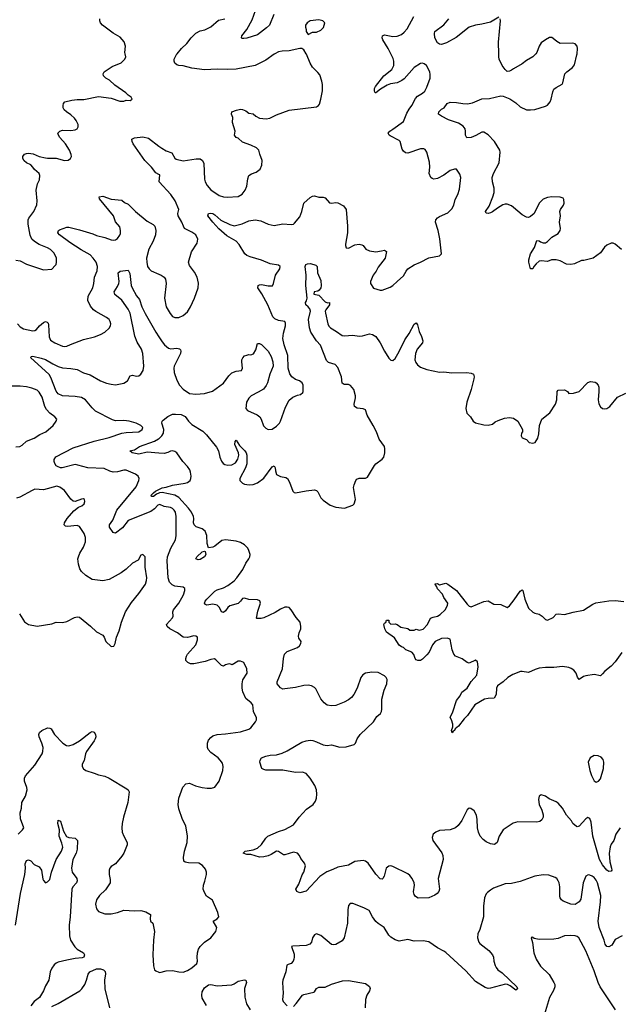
# Model space of a CAD drawing. Header units: inches. Extents: x 2134017 to 2292458, y 756222 to 916513.
# Tile 348 of 387: x 2238686 to 2244348, y 891023 to 900321. Entities that reach past the tile are written whole.
import ezdxf

# ---------------------------------------------------------------- set-up
doc = ezdxf.new("R2010")
doc.units = ezdxf.units.IN
doc.header["$MEASUREMENT"] = 0
for name, color, linetype in [('C2839', 7, 'Continuous'), ('C2849', 7, 'Continuous'), ('C2930', 7, 'Continuous'), ('C2940', 7, 'Continuous')]:
    doc.layers.add(name, color=color, linetype=linetype)

msp = doc.modelspace()

# ---------------------------------------------------------------- linework, layer by layer
at = {"layer": 'C2839', "color": 5}
for points, elevation in [([(2238650, 898051.8), (2238690, 898044.9), (2238750, 898012.7), (2238910, 897958.8), (2238990, 897966.8), (2239021.5, 897998.5), (2239029.2, 898010), (2239033.2, 898030), (2239032.7, 898070), (2239010, 898116), (2238977, 898150), (2238950, 898167.3), (2238870, 898196.9), (2238825.2, 898225.2), (2238801.5, 898250), (2238786.3, 898286.3), (2238764.6, 898390), (2238766.3, 898430), (2238773.2, 898446.8), (2238818.4, 898510), (2238847.7, 898572.3), (2238851.8, 898610), (2238840.9, 898710), (2238853.2, 898770), (2238873.2, 898810), (2238876, 898850), (2238869.2, 898870), (2238825.4, 898905.4), (2238809.7, 898930), (2238790, 898949.7), (2238750, 898970.7), (2238728.2, 898988.2), (2238715, 899010), (2238715.8, 899030), (2238731.6, 899050), (2238750, 899058.4), (2238770, 899060.7), (2238814.4, 899054.4), (2238870, 899030.3), (2238930, 899015.8), (2238950, 899012.4), (2239030, 899014.4), (2239110, 898990.4), (2239145.1, 898994.9), (2239165.2, 899010), (2239174, 899030), (2239173.2, 899046.8), (2239157, 899090), (2239118.4, 899150), (2239065.1, 899210), (2239052, 899230), (2239046.6, 899250), (2239064, 899270), (2239090, 899279.3), (2239170, 899275.3), (2239210, 899280.5), (2239230, 899291.3), (2239238, 899310), (2239237, 899330), (2239218.7, 899370), (2239202.4, 899390), (2239170, 899422.4), (2239127, 899450), (2239105.6, 899470), (2239097.6, 899490), (2239096.2, 899510), (2239099.5, 899530), (2239113.8, 899546.2), (2239177.8, 899562.2), (2239230, 899569), (2239291.1, 899568.9), (2239430, 899595.8), (2239550, 899581.6), (2239630, 899550.8), (2239670, 899551.3), (2239690, 899562), (2239730, 899558), (2239748, 899570), (2239738, 899590), (2239710, 899608), (2239689, 899630), (2239583.2, 899703.2), (2239534, 899750), (2239499, 899770), (2239477.2, 899790), (2239472.7, 899810), (2239485.2, 899830), (2239559.3, 899880.7), (2239645.6, 899914.4), (2239679, 899950), (2239689, 899970), (2239681.8, 900000)], 380), ([(2240000, 898860.7), (2239970, 898874), (2239929.8, 898930), (2239867.2, 898990), (2239758.3, 899150), (2239748.3, 899170), (2239746.3, 899193.7), (2239770, 899206.4), (2239850, 899214), (2239902, 899202), (2240000, 899127.4)], 360), ([(2238664.7, 897450), (2238690, 897421.2), (2238722.4, 897402.4), (2238810, 897382.8), (2238830, 897384.7), (2238845, 897395), (2238871.5, 897430), (2238910, 897461.6), (2238930, 897470.6), (2238944.9, 897464.9), (2238954, 897454), (2238958.3, 897438.3), (2238965.3, 897325.3), (2238976.1, 897296.1), (2239018.8, 897270), (2239090, 897238), (2239110, 897233.7), (2239130, 897237.1), (2239165.2, 897254.8), (2239290, 897300.3), (2239393.9, 897326.1), (2239450, 897348.4), (2239489.7, 897370.3), (2239530, 897407.3), (2239543.7, 897430), (2239546.6, 897450), (2239540.9, 897470), (2239529.3, 897490), (2239506.6, 897510), (2239405.2, 897565.2), (2239382.3, 897582.3), (2239355.9, 897615.9), (2239329.8, 897670), (2239331.8, 897710), (2239376.4, 897790), (2239386.4, 897830), (2239391.7, 897888.3), (2239418.8, 897950), (2239419.3, 897990), (2239407.9, 898030), (2239380.3, 898070), (2239350, 898100.2), (2239266.8, 898146.8), (2239158.6, 898218.6), (2239062.7, 898290), (2239044.7, 898310), (2239051.3, 898330), (2239063.3, 898336.7), (2239130, 898361.8), (2239150, 898362.2), (2239250, 898337.8), (2239378.2, 898298.2), (2239410, 898283.7), (2239490, 898264.9), (2239550, 898242), (2239570, 898238.4), (2239590, 898243.8), (2239610, 898256.3), (2239632.8, 898287.2), (2239636.6, 898303.4), (2239638, 898330), (2239630, 898364), (2239591, 898411), (2239571.3, 898470), (2239438.7, 898630), (2239437.2, 898650), (2239470, 898654), (2239550, 898626.3), (2239650, 898615.5), (2239675.6, 898595.6), (2239710, 898579.3), (2239780.3, 898510), (2239890, 898419.5), (2239946.9, 898386.9), (2239960.5, 898370), (2239971.8, 898331.8), (2239967.6, 898290), (2239946, 898230), (2239906.6, 898153.4), (2239884.4, 898070), (2239885.7, 898030), (2239894, 897990), (2239907.9, 897967.9), (2239927.7, 897950), (2240000, 897919.6)], 360), ([(2240000, 895738.8), (2239990, 895736), (2239959, 895701), (2239923.6, 895676.4), (2239710, 895591), (2239655.8, 895524.2), (2239590, 895473), (2239576.9, 895476.9), (2239570, 895479.6), (2239533.5, 895530), (2239534.5, 895550), (2239565, 895595), (2239603.2, 895690), (2239785.4, 895910), (2239812, 895970), (2239815.1, 895990), (2239805.2, 896010), (2239779, 896030), (2239690, 896068.6), (2239668.5, 896068.5), (2239610, 896052.9), (2239569.1, 896049.1), (2239537.1, 896057.1), (2239483.6, 896083.6), (2239330, 896088.9), (2239236, 896116), (2239210, 896119.3), (2239088.5, 896088.5), (2239070, 896090.5), (2239041.7, 896101.7), (2239029.5, 896109.5), (2239017.4, 896130), (2239011.9, 896150), (2239012.8, 896167.2), (2239027.9, 896192.1), (2239190, 896277.8), (2239390, 896341.6), (2239530, 896374.4), (2239650, 896416.5), (2239690, 896422.4), (2239810, 896427.9), (2239843.6, 896450), (2239849.6, 896470), (2239830, 896490.7), (2239787, 896510), (2239718.4, 896530), (2239670, 896536.8), (2239592.1, 896532.1), (2239561.7, 896541.6), (2239403.3, 896623.3), (2239370, 896655), (2239306.2, 896730), (2239270, 896753.2), (2239210, 896763.2), (2239090, 896768.2), (2239050, 896787.1), (2239030, 896814), (2238981.3, 896941.3), (2238963.2, 896970), (2238789.4, 897130.6), (2238798, 897142), (2238810, 897144.9), (2238890, 897125.2), (2238930, 897111), (2238998, 897070), (2239050, 897046.1), (2239090, 897034.8), (2239168.2, 897028.2), (2239230, 897016.9), (2239290, 896985.5), (2239350, 896966.5), (2239450, 896910.4), (2239504.7, 896890), (2239550, 896878.9), (2239590, 896874.6), (2239670, 896890.4), (2239703.7, 896910), (2239730, 896957.3), (2239750, 896963.8), (2239790, 896953.7), (2239810, 896957), (2239830, 896973.4), (2239851.9, 897010), (2239859.2, 897050), (2239847.9, 897170), (2239835, 897210), (2239794.9, 897274.9), (2239771.9, 897331.9), (2239729, 897550), (2239710, 897589), (2239650, 897673.5), (2239585.2, 897725.2), (2239577.6, 897750), (2239610, 897800.5), (2239622.2, 897830), (2239624.2, 897850), (2239615.1, 897930), (2239634.6, 897945.4), (2239710, 897955.3), (2239724.6, 897924.6), (2239739.1, 897810), (2239746.7, 897790), (2239790, 897714.4), (2239817.8, 897677.8), (2239840.6, 897610), (2239870, 897547.4), (2239972, 897370), (2240000, 897326.3)], 340), ([(2238650, 896286.9), (2238688.8, 896291.2), (2238710, 896304.6), (2238750, 896341.5), (2238822, 896370), (2238876, 896404), (2238931.3, 896430), (2239000.7, 896490), (2239029.2, 896530), (2239035.3, 896550), (2239019, 896570), (2238970, 896606), (2238940.4, 896640.4), (2238924.8, 896670), (2238898.2, 896758.2), (2238870, 896805.1), (2238850, 896822), (2238801.4, 896841.4), (2238750, 896853.3), (2238690, 896860.3), (2238610, 896859.7)], 360), ([(2240000, 896228.9), (2239890, 896236.3), (2239810, 896217), (2239749.3, 896230), (2239726, 896250), (2239770, 896258.9), (2239816.4, 896290), (2239959.3, 896340.7), (2239997.7, 896362.3), (2240000, 896364.3)], 320), ([(2238682.8, 894710), (2238730, 894636), (2238770, 894610.8), (2238850, 894594.8), (2238990, 894617.3), (2239030, 894633.4), (2239090, 894627.7), (2239130, 894638.8), (2239203.1, 894676.9), (2239230, 894682), (2239250, 894678), (2239354.4, 894594.4), (2239410, 894542), (2239470.7, 894510.7), (2239484.7, 894490), (2239498, 894450), (2239550, 894402), (2239574.6, 894405.4), (2239588, 894430), (2239599, 894490), (2239625.2, 894550), (2239646.8, 894633.2), (2239685.2, 894730), (2239741, 894819), (2239810, 894902), (2239874.7, 894990), (2239884.1, 895024.1), (2239885.1, 895050), (2239872, 895150), (2239869.4, 895250), (2239850, 895271.3), (2239830, 895266), (2239803.5, 895216.5), (2239750, 895189), (2239690, 895133.2), (2239642.8, 895097.2), (2239530, 895034.5), (2239470, 895022), (2239370, 895036), (2239311.5, 895071.5), (2239269.2, 895110), (2239254.2, 895134.2), (2239240.7, 895180.7), (2239236.2, 895230), (2239240.7, 895250), (2239255.2, 895284.8), (2239290, 895338.8), (2239307.6, 895390), (2239307.6, 895430), (2239296.2, 895470), (2239250, 895536.2), (2239230, 895543.6), (2239136.9, 895536.9), (2239120.1, 895540.1), (2239107, 895550), (2239109.6, 895570), (2239133, 895610), (2239197, 895683), (2239242.4, 895717.6), (2239274, 895730), (2239295.3, 895750), (2239302, 895770), (2239298, 895790), (2239290, 895795.3), (2239270, 895794), (2239210, 895772.3), (2239190, 895775.1), (2239170, 895792.7), (2239110, 895874.5), (2239065.6, 895905.6), (2239035.4, 895915.4), (2238910, 895881), (2238830, 895887.1), (2238803.1, 895876.9), (2238686.6, 895813.4), (2238657.3, 895802.7)], 360), ([(2240000, 895850.5), (2239977.8, 895842.2), (2239950, 895819.2), (2239930, 895818), (2239928.9, 895830), (2239950, 895854.2), (2239969.7, 895870), (2240000, 895885.1)], 320), ([(2238672.7, 892630), (2238713.2, 892670), (2238724, 892690), (2238694.8, 892774.8), (2238689.5, 892830), (2238703.7, 892876.3), (2238706, 892930), (2238739.5, 892990), (2238755.1, 893050), (2238754, 893070), (2238732.4, 893130), (2238730, 893158), (2238740.5, 893179.5), (2238830, 893283), (2238898.4, 893390), (2238906, 893410), (2238907, 893450), (2238896.2, 893490), (2238869.2, 893549.3), (2238866.9, 893570), (2238874.5, 893590), (2238895.8, 893610), (2238950, 893634.5), (2238971.9, 893631.9), (2238984.3, 893624.3), (2239013.4, 893570), (2239094.3, 893490), (2239128.8, 893468.8), (2239150, 893465.6), (2239190, 893475.8), (2239249.8, 893510.2), (2239350, 893590.4), (2239370, 893600.7), (2239390, 893594.8), (2239402, 893570), (2239404.9, 893550), (2239399.1, 893530), (2239390.6, 893510), (2239317.1, 893410), (2239308.4, 893390), (2239294.2, 893325.8), (2239277.3, 893290), (2239274.8, 893270), (2239288.3, 893248.3), (2239310.5, 893230.5), (2239390, 893207.3), (2239430.4, 893190.4), (2239490, 893177), (2239530, 893158.3), (2239698.8, 893058.8), (2239711.3, 893050), (2239721, 893030), (2239708.2, 892930), (2239665.7, 892790), (2239652.4, 892730), (2239650.5, 892690), (2239653.4, 892650), (2239668.2, 892610), (2239699.3, 892550), (2239700.5, 892530), (2239668.5, 892450), (2239650, 892420.9), (2239590, 892349.2), (2239550, 892324), (2239536, 892310), (2239530.8, 892290), (2239530.8, 892250), (2239541.6, 892201.6), (2239539.5, 892170), (2239494.9, 892105.1), (2239439.1, 892050), (2239410.6, 892010), (2239402, 891970), (2239410, 891926), (2239430, 891900.7), (2239490, 891879.1), (2239550, 891877.3), (2239610, 891890.7), (2239670, 891913), (2239770, 891907.3), (2239830, 891910.8), (2239878, 891898), (2239915.3, 891875.3), (2239922, 891870), (2239918, 891830), (2239922, 891810), (2239942, 891790), (2239958.8, 891710), (2239948, 891630), (2239942.8, 891490), (2239947.9, 891387.9), (2239958.8, 891350), (2239970, 891338.8), (2240000, 891326.8)], 340), ([(2238647.3, 891770), (2238692.1, 892070), (2238735.1, 892250), (2238740.5, 892310), (2238738, 892350), (2238750, 892381), (2238770, 892386.8), (2238790, 892378.8), (2238823.8, 892343.8), (2238870, 892321), (2238890.5, 892290), (2238904.1, 892204.1), (2238910, 892191.3), (2238930, 892171.3), (2238950, 892181), (2238970, 892201), (2238986.9, 892270), (2239029.2, 892390), (2239080.7, 892470), (2239092.7, 892507.3), (2239084.4, 892544.4), (2239058.7, 892610), (2239060.7, 892670), (2239045.6, 892730), (2239050, 892762), (2239070, 892751.3), (2239098.3, 892658.3), (2239127.7, 892607.7), (2239150, 892598), (2239211.1, 892591.1), (2239231.7, 892571.7), (2239230.2, 892490), (2239217.8, 892450), (2239189.2, 892390), (2239174.9, 892310), (2239180.8, 892270), (2239224.9, 892210), (2239229.1, 892190), (2239222, 892170), (2239186.5, 892133.5), (2239179.1, 892110), (2239163.6, 891850), (2239152, 891770), (2239155.6, 891670), (2239166.3, 891630), (2239205.3, 891565.3), (2239230, 891543.8), (2239290, 891510.7), (2239298.8, 891490), (2239290.8, 891470), (2239277.1, 891462.9), (2239210, 891457.4), (2239130, 891441.4), (2239050, 891420.3), (2239030, 891411.7), (2239010, 891394.8), (2238990, 891366), (2238974, 891330), (2238960.2, 891250), (2238930, 891198.4), (2238909.4, 891150.6), (2238872.1, 891087.9), (2238821.6, 891050), (2238790.4, 891010)], 320), ([(2238990, 891002), (2239050, 891030.2), (2239252.8, 891150), (2239273.7, 891170), (2239300.4, 891210), (2239317.2, 891250), (2239331, 891309), (2239349.7, 891330.3), (2239410, 891357), (2239450, 891358.7), (2239477.3, 891350), (2239491.8, 891331.8), (2239495.3, 891310), (2239487.5, 891250), (2239490.2, 891170.2), (2239534.9, 890990)], 320)]:
    msp.add_lwpolyline(points, dxfattribs=dict(at, elevation=elevation))
at = {"layer": 'C2849', "color": 5}
for points, elevation in [([(2240000, 899127.4), (2240026.9, 899106.9), (2240070, 899082.3), (2240122.6, 899062.6), (2240150, 899012.7), (2240164.1, 899004.1), (2240231, 898989), (2240353.1, 899006.9), (2240390, 899006.7), (2240411.8, 898991.8), (2240424.5, 898964.5), (2240430, 898814), (2240437, 898790), (2240455.4, 898755.4), (2240490, 898715.5), (2240570, 898661.3), (2240610, 898647), (2240643.9, 898643.9), (2240750, 898652.2), (2240787.2, 898672.8), (2240815.8, 898710), (2240831.2, 898750), (2240840.1, 898819.9), (2240849.5, 898850), (2240874.7, 898865.3), (2240918.6, 898881.4), (2240955.1, 898910), (2240972.9, 898947.1), (2240975.8, 898990), (2240954, 899050), (2240945.2, 899090), (2240921.2, 899110), (2240870, 899136), (2240790, 899166), (2240750, 899201.2), (2240729, 899210), (2240715.3, 899230), (2240719.3, 899270), (2240696.9, 899350), (2240697.5, 899397.5), (2240686.6, 899430), (2240689.3, 899450), (2240731.8, 899468.2), (2240770, 899474.9), (2240790, 899473.4), (2240819.9, 899459.9), (2240850, 899438.8), (2240890, 899430.7), (2240914.8, 899410), (2240950, 899392.7), (2241014.5, 899385.5), (2241047.9, 899392.1), (2241110, 899423.8), (2241230, 899466), (2241490, 899498), (2241508, 899510), (2241516.5, 899523.5), (2241530, 899572), (2241544.2, 899650), (2241544.2, 899710), (2241539.3, 899739.3), (2241519.1, 899799.1), (2241502.5, 899822.5), (2241451.9, 899871.9), (2241429.3, 899910), (2241394.2, 899994.2), (2241391, 900000)], 360), ([(2240000, 897326.3), (2240030, 897279.5), (2240052.4, 897252.4), (2240090, 897218.9), (2240112.8, 897212.8), (2240170, 897220.3), (2240194, 897214), (2240203.7, 897203.7), (2240207.2, 897190), (2240204.7, 897170), (2240144.3, 897050), (2240141.5, 897030), (2240145, 896990), (2240170, 896918), (2240194.6, 896870), (2240230, 896832.2), (2240290, 896792.7), (2240350, 896784.4), (2240429.6, 896790.4), (2240505.3, 896814.7), (2240610, 896890.4), (2240661.4, 896958.6), (2240690, 896986), (2240730, 897001.6), (2240779, 897010), (2240789.3, 897030), (2240782.9, 897090), (2240784.5, 897110), (2240791.9, 897128.1), (2240810, 897146.8), (2240830, 897154.8), (2240850, 897158.8), (2240870, 897156), (2240895.1, 897164.9), (2240914.8, 897205.2), (2240930, 897262), (2240950, 897264.7), (2240970, 897254.8), (2241032.3, 897192.3), (2241062, 897142), (2241076.3, 897090), (2241079.1, 897050), (2241046.4, 896973.6), (2241027.2, 896892.8), (2241013.3, 896866.7), (2240986.5, 896833.5), (2240937.6, 896802.4), (2240873, 896770), (2240850, 896747.8), (2240829.1, 896710), (2240822, 896650), (2240837.3, 896630), (2240929.2, 896589.2), (2240952.3, 896572.3), (2240967.2, 896550), (2240987, 896487), (2241010, 896462.8), (2241030.6, 896450.6), (2241070, 896454.9), (2241110, 896481.6), (2241137.6, 896510), (2241149.6, 896530), (2241196.6, 896663.4), (2241230, 896726.8), (2241264.1, 896755.9), (2241310, 896776), (2241337.2, 896782.8), (2241359, 896801), (2241362, 896810), (2241362, 896870), (2241352.5, 896892.5), (2241328, 896910), (2241290, 896923.7), (2241255.1, 896950), (2241237.1, 896977.1), (2241219.6, 897030), (2241216.8, 897150), (2241183.5, 897250), (2241171.3, 897310), (2241177.4, 897362.6), (2241197.2, 897430), (2241196, 897456), (2241188, 897470), (2241130, 897479.5), (2241095.4, 897495.4), (2241075.1, 897515.1), (2241028, 897630), (2240973.2, 897733.2), (2240935.1, 897790), (2240938, 897810), (2240950, 897817.6), (2240970, 897819.5), (2241031.5, 897808.5), (2241072, 897808), (2241083.7, 897830), (2241101.6, 897910), (2241140.9, 897970), (2241145.2, 897990), (2241130, 898002.7), (2241050, 898016.9), (2240970, 898051.1), (2240861.4, 898081.4), (2240830, 898095.8), (2240813.3, 898110), (2240758.3, 898198.3), (2240731.1, 898230), (2240641.4, 898281.4), (2240567.7, 898347.7), (2240510, 898408.3), (2240461.7, 898470), (2240467.3, 898490), (2240490, 898493.7), (2240510, 898490.2), (2240530, 898477.8), (2240586.6, 898426.6), (2240670, 898386.9), (2240710, 898375.8), (2240785.3, 898394.7), (2240850, 898423.1), (2240910.3, 898430.3), (2240963.1, 898423.1), (2241031.3, 898390), (2241090, 898378.4), (2241170, 898392.4), (2241250, 898386), (2241270, 898390.6), (2241280.1, 898399.9), (2241330, 898460.7), (2241349.6, 898510), (2241369.6, 898590), (2241430, 898643.1), (2241450, 898654.9), (2241470, 898656.5), (2241510, 898643.9), (2241550, 898644.9), (2241570, 898640.5), (2241610, 898593), (2241630, 898588.2), (2241670, 898593.4), (2241690.5, 898590.5), (2241743.5, 898563.5), (2241767.3, 898530), (2241782.4, 898370), (2241781.3, 898310), (2241762.5, 898202.5), (2241762, 898190), (2241770, 898166.8), (2241790, 898164.9), (2241850, 898196.3), (2241890, 898202), (2241916.3, 898196.3), (2241927.7, 898187.7), (2241953.2, 898153.2), (2241990, 898138), (2242050, 898130.4), (2242102.9, 898137.1), (2242130, 898146), (2242150, 898132), (2242136.4, 898070), (2242070, 897984), (2242052.7, 897947.3), (2242024.7, 897910), (2241998, 897850), (2241998, 897830), (2242027.3, 897787.3), (2242090, 897766.8), (2242110, 897767.3), (2242184.1, 897795.9), (2242209.5, 897810.5), (2242248.7, 897850), (2242310, 897901), (2242334.2, 897945.8), (2242351.9, 897968.1), (2242410, 898007.3), (2242470, 898030.7), (2242550, 898073), (2242649.2, 898090.8), (2242668.7, 898110), (2242652.7, 898252.7), (2242638.4, 898330), (2242611.5, 898410), (2242614, 898430), (2242631, 898449), (2242650, 898461.3), (2242730, 898496.4), (2242766.1, 898533.9), (2242784.7, 898570), (2242798.2, 898621.8), (2242821.6, 898670), (2242837.7, 898722.3), (2242851.5, 898830), (2242841.2, 898861.2), (2242810, 898908.7), (2242790, 898909.3), (2242750, 898895.6), (2242690, 898853), (2242630, 898822), (2242595.3, 898815.3), (2242580.7, 898820.7), (2242569.6, 898830), (2242553, 898870), (2242558.3, 898930), (2242555.2, 898975.2), (2242529.6, 899069.6), (2242514.8, 899094.8), (2242501.2, 899101.2), (2242470, 899102.7), (2242350, 899059.3), (2242330, 899065.2), (2242310, 899079), (2242298.7, 899098.7), (2242277.6, 899170), (2242270, 899180.9), (2242183.8, 899223.8), (2242173.2, 899230), (2242170, 899238), (2242166, 899250), (2242181.2, 899270), (2242210, 899286), (2242310, 899360.5), (2242342.4, 899437.6), (2242363.6, 899476.4), (2242389.5, 899510), (2242422.2, 899577.8), (2242442.2, 899597.8), (2242490, 899626), (2242510, 899644.9), (2242530, 899682.8), (2242560.7, 899770), (2242563.2, 899803.2), (2242557.2, 899830), (2242526, 899890), (2242505.8, 899905.8), (2242490, 899909.6), (2242470, 899906.3), (2242410, 899869.7), (2242316.8, 899763.2), (2242293.9, 899746.1), (2242250, 899724.6), (2242186, 899714), (2242156.4, 899703.6), (2242094, 899666), (2242049.4, 899629.4), (2242046, 899630), (2242038, 899638), (2242035.3, 899650), (2242035.3, 899670), (2242045.2, 899690), (2242124.7, 899790), (2242201, 899850), (2242218.2, 899890), (2242219.2, 899930), (2242213.5, 899953.5), (2242190.7, 900000)], 340), ([(2241096.5, 900000), (2241090, 899996.3), (2241010, 899938.9), (2240910.2, 899889.8), (2240730, 899855.1), (2240650, 899849.7), (2240550, 899854.2), (2240430, 899847.2), (2240310, 899862.6), (2240230, 899885.6), (2240188, 899888), (2240170, 899894.5), (2240149.6, 899909.6), (2240143.7, 899930), (2240145.1, 899950), (2240170, 899997.6), (2240171.9, 900000)], 360), ([(2244369.4, 898150), (2244310, 898200.9), (2244290, 898209.4), (2244270, 898209.4), (2244228.8, 898191.2), (2244207.5, 898172.5), (2244170, 898119.3), (2244102, 898070), (2244013, 898047), (2243990, 898046), (2243923.9, 898016.1), (2243890, 898009.7), (2243850, 898013.3), (2243790, 898043), (2243750, 898054), (2243708, 898052), (2243670, 898038), (2243610, 898045.1), (2243590, 898039.7), (2243563, 898017), (2243540.7, 897990), (2243530, 897969), (2243510, 897968.7), (2243494.5, 898030), (2243494.5, 898054.5), (2243509.7, 898110), (2243546.2, 898170), (2243570, 898236.3), (2243590, 898234), (2243602.9, 898222.9), (2243630, 898212.9), (2243650, 898215.6), (2243670, 898226), (2243710, 898267.2), (2243770, 898301.6), (2243789.4, 898330), (2243792, 898350), (2243782.4, 898410), (2243791.2, 898470), (2243785.6, 898510), (2243791.8, 898530), (2243819.5, 898570), (2243826.6, 898590), (2243823.2, 898623.2), (2243816.6, 898636.6), (2243790, 898646.6), (2243710, 898647.3), (2243670, 898643.6), (2243630, 898626.6), (2243590, 898589.6), (2243542.8, 898490), (2243510, 898461.3), (2243490, 898453), (2243470, 898457.4), (2243430, 898478.7), (2243350, 898548.7), (2243330, 898562.2), (2243290, 898578.9), (2243270, 898578.9), (2243248.2, 898571.8), (2243197.8, 898542.2), (2243150, 898506.6), (2243130, 898497.6), (2243109.6, 898489.6), (2243090, 898495.3), (2243085.1, 898510), (2243118.4, 898561.6), (2243153.1, 898646.9), (2243165.6, 898690), (2243165.6, 898730), (2243149.8, 898790), (2243146.8, 898830), (2243158.2, 898870), (2243212.1, 898970), (2243224.2, 899070), (2243219.6, 899090), (2243167.8, 899170), (2243110, 899232.8), (2243070, 899258.9), (2243050, 899259.7), (2242993.7, 899226.3), (2242950, 899208.1), (2242906.9, 899206.9), (2242896, 899230), (2242895.8, 899270), (2242890.8, 899290), (2242874.8, 899314.8), (2242830, 899343.1), (2242734.3, 899374.3), (2242667.3, 899410), (2242640.5, 899430), (2242642, 899450), (2242670, 899474.9), (2242695.1, 899490), (2242722, 899530), (2242750, 899541.1), (2242810, 899539.7), (2242870, 899528.7), (2242913.9, 899526.1), (2242962.4, 899537.6), (2243050, 899574.6), (2243123.3, 899576.7), (2243230, 899602), (2243250, 899599.1), (2243314.7, 899574.7), (2243370, 899534.9), (2243410, 899498.4), (2243470, 899470.4), (2243508.6, 899468.6), (2243550, 899473.7), (2243650, 899503.1), (2243670, 899514), (2243693.7, 899546.3), (2243704.4, 899570), (2243719.7, 899640.3), (2243730, 899664), (2243750, 899682), (2243807.6, 899712.4), (2243814.5, 899725.5), (2243834, 899810), (2243851, 899829), (2243904.5, 899870), (2243924, 899896), (2243947.9, 899987.9), (2243948.9, 900000)], 320), ([(2243558.6, 900000), (2243530.3, 899969.7), (2243470, 899937), (2243430, 899903.6), (2243350, 899858.7), (2243330, 899843), (2243310, 899834.7), (2243290, 899833.3), (2243270, 899849.5), (2243240.5, 899890), (2243214.7, 899950), (2243211.3, 899970), (2243210.7, 900000)], 320), ([(2240000, 897919.6), (2240022.8, 897910), (2240050.3, 897890.3), (2240063, 897870), (2240070.4, 897830), (2240052.2, 897690), (2240070.4, 897610), (2240105.4, 897545.4), (2240130, 897519.1), (2240150.4, 897510.4), (2240190, 897510.4), (2240230, 897528.4), (2240270, 897562.4), (2240299.7, 897610), (2240337.4, 897690), (2240369.7, 897790), (2240374.2, 897834.1), (2240363, 897890), (2240337.2, 897937.2), (2240290, 898001.2), (2240281.3, 898030), (2240307.6, 898130), (2240360.9, 898210), (2240367, 898250), (2240349.4, 898290), (2240310, 898316.3), (2240243.7, 898350), (2240231.4, 898371.4), (2240218.4, 898410), (2240183.6, 898470), (2240178.4, 898490), (2240187.3, 898530), (2240152.8, 898610), (2240112, 898670), (2240004, 898790), (2240010, 898856.2), (2240000, 898860.7)], 360), ([(2240000, 896364.3), (2240029.2, 896390.8), (2240043.7, 896416.3), (2240046.5, 896450), (2240027.6, 896510), (2240031.8, 896530), (2240039.8, 896540.2), (2240085.6, 896574.4), (2240130, 896595), (2240157.7, 896597.7), (2240210, 896592.8), (2240250, 896573.8), (2240279.8, 896530), (2240310, 896499.3), (2240415.2, 896435.2), (2240450, 896401.2), (2240545.7, 896285.7), (2240562.5, 896250), (2240575.5, 896190), (2240590, 896151.4), (2240608.8, 896128.8), (2240621.7, 896121.7), (2240650, 896114.8), (2240690, 896118.4), (2240722.6, 896137.4), (2240745, 896170), (2240753.7, 896210), (2240750.6, 896230), (2240718.5, 896310), (2240721.7, 896338.3), (2240730, 896351), (2240761.7, 896301.7), (2240810.9, 896250), (2240823.8, 896230), (2240829.4, 896210), (2240831.8, 896128.2), (2240817.5, 896090), (2240765.4, 895990), (2240765.6, 895970), (2240790, 895943.8), (2240810, 895935.2), (2240852.1, 895927.9), (2240890, 895931.2), (2240930, 895946.7), (2240990, 895991.2), (2241070, 896098.7), (2241090, 896107.7), (2241099.5, 896090), (2241100.5, 896060.5), (2241110, 896025.5), (2241150, 896006.4), (2241198, 895998), (2241214.8, 895990), (2241234.6, 895954.6), (2241264.9, 895870), (2241277.5, 895857.5), (2241290, 895853), (2241390, 895872.3), (2241470, 895880.7), (2241490, 895875.2), (2241501.8, 895861.8), (2241530, 895806.4), (2241550, 895784.9), (2241617.1, 895737.1), (2241670, 895718.7), (2241752.6, 895707.4), (2241830, 895736.4), (2241845.1, 895750), (2241855.3, 895790), (2241837.5, 895902.5), (2241842.7, 895930), (2241859, 895970), (2241870, 895981), (2241890, 895990.7), (2241950, 895990.6), (2241970, 896002.8), (2242036, 896110), (2242050, 896126.8), (2242109.4, 896170.6), (2242124, 896190), (2242134.5, 896230), (2242135.1, 896270), (2242129.4, 896290), (2242080.4, 896360.4), (2242053.7, 896430), (2242023.5, 896490), (2241965.8, 896585.8), (2241950, 896637.6), (2241930, 896646), (2241872.1, 896652.1), (2241847.2, 896670), (2241844.1, 896690), (2241857.8, 896750), (2241858.2, 896770), (2241839.9, 896830), (2241810, 896868.2), (2241790, 896876.3), (2241750, 896876.8), (2241731.3, 896890), (2241725.4, 896950), (2241690, 897036.1), (2241664.2, 897064.2), (2241603.3, 897083.3), (2241581.5, 897101.5), (2241526.8, 897246.8), (2241490, 897287.3), (2241434.1, 897370), (2241423.4, 897410), (2241414.1, 897490), (2241432.6, 897570), (2241425.5, 897590), (2241410.7, 897610), (2241388.2, 897630), (2241384.5, 897650), (2241393.7, 897666.3), (2241399, 897690), (2241387.3, 897810), (2241391.8, 897910), (2241382.9, 897990), (2241388.8, 898010), (2241403, 898017), (2241430, 898017.6), (2241462.8, 898010), (2241481.7, 898001.7), (2241493.7, 897990), (2241496.9, 897930), (2241530, 897858), (2241532.5, 897807.5), (2241530, 897789.6), (2241514.1, 897765.9), (2241502, 897758), (2241468, 897750), (2241463, 897730), (2241510, 897719.7), (2241570, 897658.4), (2241591.8, 897648.2), (2241610.3, 897650), (2241612.5, 897630), (2241577.6, 897582.4), (2241571.8, 897570), (2241572.1, 897550), (2241595.7, 897450), (2241605.6, 897425.6), (2241620.2, 897410), (2241677.6, 897377.6), (2241730, 897339.6), (2241750, 897334.6), (2241830, 897341.8), (2241890, 897333.8), (2241922.6, 897337.4), (2241990, 897355.6), (2242017.3, 897350), (2242048, 897328), (2242090.2, 897270.2), (2242130, 897190.7), (2242170, 897126), (2242190, 897106.8), (2242210, 897102.8), (2242230, 897122.8), (2242270, 897188.2), (2242322.6, 897297.4), (2242362.2, 897357.8), (2242410, 897446), (2242430, 897458), (2242440.7, 897440.7), (2242457.7, 897377.7), (2242479.5, 897330), (2242491.8, 897290), (2242488.7, 897270), (2242439, 897210), (2242422.8, 897170), (2242418.5, 897110), (2242425.3, 897085.3), (2242441.3, 897061.3), (2242470, 897039.5), (2242530, 897017.1), (2242650, 896993.4), (2242690, 896994.4), (2242764.9, 896984.9), (2242908.3, 896988.3), (2242950, 896984), (2242970, 896974.8), (2242978.4, 896950), (2242975.3, 896930), (2242950.4, 896830), (2242908.4, 896710), (2242898, 896650), (2242907.1, 896607.1), (2242944, 896570), (2242968.7, 896528.7), (2242990, 896514.8), (2243070, 896494.8), (2243110, 896490.8), (2243150, 896502.8), (2243176.6, 896523.4), (2243203.3, 896536.7), (2243263, 896557), (2243310, 896564.9), (2243350, 896557.1), (2243390.8, 896530), (2243432, 896450), (2243434, 896430), (2243424.5, 896415.5), (2243421, 896390), (2243430, 896372), (2243470, 896358), (2243498, 896330), (2243530, 896322), (2243554, 896330), (2243579.3, 896370), (2243589.2, 896410), (2243593.2, 896490), (2243617.2, 896550), (2243691, 896609), (2243744.5, 896690), (2243756.2, 896730), (2243762, 896810), (2243770, 896822), (2243830, 896826), (2243858, 896810), (2243871.1, 896791.1), (2243914.4, 896794.4), (2243970, 896810.4), (2244050, 896896.3), (2244075.9, 896904.1), (2244118.9, 896898.9), (2244130, 896893), (2244148, 896870), (2244154.4, 896850), (2244155.8, 896810), (2244147.2, 896730), (2244153.5, 896693.5), (2244170, 896664), (2244190, 896650.6), (2244210, 896646), (2244230, 896650.6), (2244259.3, 896670), (2244330, 896757.1), (2244410, 896794.9)], 320), ([(2240000, 895885.1), (2240030, 895900.1), (2240070, 895905.5), (2240130, 895926.6), (2240250, 895943.5), (2240270, 895950.2), (2240294.5, 895970), (2240302.8, 895990), (2240304.1, 896010), (2240299.8, 896050), (2240292.8, 896070), (2240270, 896103.1), (2240227.8, 896147.8), (2240169.9, 896229.9), (2240150, 896242.8), (2240130, 896249), (2240110, 896246.6), (2240085.8, 896234.3), (2240050, 896225.6), (2240000, 896228.9)], 320), ([(2244354.3, 892690), (2244314.9, 892630), (2244295.3, 892570), (2244270, 892536.2), (2244260.2, 892510), (2244253.3, 892446.7), (2244259.3, 892370), (2244275.2, 892310), (2244275.6, 892290), (2244270, 892281.6), (2244250, 892278.7), (2244230, 892289), (2244190, 892339.3), (2244161.2, 892390), (2244097.3, 892610), (2244083, 892743), (2244070, 892779), (2244050, 892786), (2244030, 892774.5), (2243970, 892707), (2243950, 892699.3), (2243942.5, 892702.5), (2243910, 892729.3), (2243894.9, 892754.9), (2243850, 892809.5), (2243810, 892875.6), (2243770, 892923), (2243750, 892936.9), (2243685.1, 892965.1), (2243650, 892989.2), (2243610, 893002), (2243591.1, 892988.9), (2243583.5, 892956.5), (2243590.4, 892910), (2243616.7, 892856.7), (2243628.4, 892811.6), (2243628.2, 892790), (2243615.3, 892764.7), (2243596, 892750), (2243570, 892743.6), (2243390, 892745.7), (2243346.3, 892733.7), (2243250, 892669.6), (2243211.7, 892610), (2243195.3, 892550), (2243170, 892534), (2243130, 892539.8), (2243090, 892558.5), (2243060.9, 892580.9), (2243035.4, 892610), (2243016.8, 892650), (2243008.9, 892688.9), (2243006.4, 892770), (2242999.7, 892810), (2242978, 892850), (2242946, 892874), (2242930, 892876.2), (2242910, 892861.2), (2242862, 892758), (2242827.3, 892712.7), (2242802, 892690), (2242750, 892669.8), (2242650, 892664), (2242614, 892650), (2242590.4, 892630), (2242580.6, 892599.4), (2242587.4, 892570), (2242672.5, 892452.5), (2242682, 892430), (2242683.6, 892390), (2242636.9, 892210), (2242648.4, 892110), (2242642.9, 892090), (2242628.1, 892070), (2242607.1, 892052.9), (2242550, 892028.2), (2242450, 892024.7), (2242422.2, 892042.3), (2242410, 892061.2), (2242405.1, 892085.1), (2242414, 892150), (2242411.6, 892171.6), (2242393, 892213), (2242370, 892240.5), (2242350, 892256), (2242210, 892324.5), (2242190, 892332), (2242170, 892329.4), (2242145.5, 892310), (2242126.2, 892233.8), (2242114.8, 892210), (2242110, 892206), (2242090, 892209.5), (2242050, 892252), (2241974.8, 892354.8), (2241950, 892375.6), (2241930, 892383), (2241850, 892370.8), (2241790, 892338.5), (2241690, 892319.3), (2241643.8, 892296.2), (2241585, 892275), (2241520.3, 892230), (2241390, 892092.3), (2241330, 892077.2), (2241302, 892090), (2241293.2, 892110), (2241321.4, 892158.6), (2241354.5, 892245.5), (2241370, 892271.3), (2241383.7, 892330), (2241375.3, 892355.3), (2241341.3, 892401.3), (2241329.3, 892430), (2241310, 892449.3), (2241270, 892459.5), (2241190, 892435.1), (2241175.6, 892435.6), (2241130, 892467.3), (2241110, 892469.6), (2241061.5, 892438.5), (2241033.3, 892426.7), (2240990, 892415.3), (2240950, 892411.7), (2240870, 892438), (2240830, 892436.9), (2240797.2, 892450), (2240815.3, 892470), (2240890, 892481.1), (2240930, 892498.7), (2240968.1, 892531.9), (2241008.9, 892591.1), (2241030, 892610.3), (2241130, 892654.6), (2241190, 892674.6), (2241270, 892719.5), (2241325.1, 892790), (2241394.5, 892865.5), (2241456, 892910), (2241479.1, 892940.9), (2241489.4, 892970), (2241491.7, 893008.3), (2241487.8, 893050), (2241474.3, 893090), (2241430, 893159.5), (2241390, 893202.4), (2241354.8, 893214.8), (2241290, 893212.5), (2241170, 893235.3), (2241010, 893235.1), (2240990, 893239.5), (2240971.7, 893251.7), (2240953.6, 893310), (2240955.6, 893330), (2240969.6, 893350), (2241010, 893367), (2241050, 893374.9), (2241110, 893378.7), (2241163.5, 893396.5), (2241210, 893417.6), (2241350, 893498), (2241390, 893512.7), (2241430, 893516.4), (2241453.8, 893513.8), (2241490, 893502.4), (2241550, 893472.7), (2241590, 893467.7), (2241630, 893473), (2241710.3, 893450.3), (2241770, 893454), (2241843.5, 893476.5), (2241857, 893490), (2241873.3, 893530), (2241901.3, 893570), (2242027.6, 893690), (2242059.7, 893740.3), (2242093.6, 893770), (2242102.4, 893790), (2242104.7, 893810), (2242106.3, 893906.3), (2242127.4, 893990), (2242153.3, 894050), (2242154.8, 894090), (2242145.7, 894110), (2242130, 894124.8), (2242070, 894155.6), (2242010, 894159.7), (2241950, 894149.7), (2241926.6, 894133.4), (2241906.3, 894110), (2241872.4, 894007.6), (2241842.3, 893950), (2241818.1, 893921.9), (2241790, 893898.5), (2241750, 893875.4), (2241670, 893846.2), (2241630, 893841), (2241589.8, 893849.8), (2241559.6, 893870), (2241528.9, 893908.9), (2241481.8, 894001.8), (2241470, 894014.7), (2241442.7, 894030), (2241410, 894036.1), (2241370, 894034.8), (2241290, 894015.8), (2241190, 894001), (2241170, 894000.5), (2241150, 894011.3), (2241116.3, 894050), (2241116.4, 894070), (2241168.3, 894190), (2241176.4, 894290), (2241187.1, 894330), (2241210, 894356.5), (2241307.8, 894392.2), (2241329.2, 894410), (2241339.3, 894430), (2241342.7, 894450), (2241322, 894482), (2241318.5, 894498.5), (2241323.5, 894530), (2241339.7, 894570), (2241341.7, 894590), (2241332.8, 894632.8), (2241296.4, 894676.4), (2241249.6, 894750), (2241229.7, 894769.7), (2241210, 894775.1), (2241190, 894772.5), (2241150, 894756.2), (2241097.7, 894722.3), (2240990, 894672.4), (2240966.3, 894666.3), (2240926.3, 894666.3), (2240922, 894670), (2240935.1, 894735.1), (2240958.4, 894810), (2240954.5, 894834.5), (2240930, 894842.9), (2240850, 894846.6), (2240810, 894857.3), (2240790, 894854.7), (2240772.2, 894830), (2240750.2, 894809.8), (2240670, 894787.1), (2240650.3, 894770), (2240630, 894738.7), (2240610, 894724.2), (2240590, 894729.5), (2240571.1, 894770), (2240550, 894792.3), (2240510, 894801.7), (2240452, 894792), (2240439.5, 894799.5), (2240432.3, 894810), (2240438.7, 894830), (2240453, 894850), (2240530, 894925.2), (2240550, 894936.5), (2240610, 894955.4), (2240650, 894977.4), (2240710, 895021.4), (2240737, 895050), (2240792.7, 895130), (2240820.4, 895190), (2240849.7, 895230), (2240858.9, 895250), (2240862.2, 895270), (2240850.7, 895310), (2240838.8, 895330), (2240810, 895361.5), (2240770, 895385.4), (2240730, 895396.9), (2240630, 895409.6), (2240595.6, 895404.4), (2240530, 895349.6), (2240510, 895340.7), (2240470, 895335.3), (2240456.1, 895376.1), (2240451.5, 895450), (2240436.1, 895490), (2240410, 895511.9), (2240352.4, 895532.4), (2240334, 895550), (2240327.7, 895570), (2240329.8, 895609.8), (2240326.2, 895630), (2240309.8, 895670), (2240279.4, 895710), (2240190, 895808.8), (2240150, 895832.6), (2240030, 895855.4), (2240006.9, 895853.1), (2240000, 895850.5)], 320), ([(2240000, 891326.8), (2240010, 891322.8), (2240070, 891340.7), (2240130, 891342.4), (2240190, 891330.4), (2240230, 891327.7), (2240270, 891341.6), (2240310, 891368.5), (2240357.2, 891410), (2240366, 891430), (2240362, 891470), (2240364.5, 891510), (2240374.9, 891545.1), (2240389.7, 891570.3), (2240429.7, 891610.3), (2240489.5, 891650.5), (2240539, 891710), (2240546, 891750), (2240514, 891810), (2240549.5, 891830.5), (2240565.2, 891850), (2240557.2, 891890), (2240506, 892006), (2240450, 892044), (2240430, 892079), (2240419.6, 892110), (2240420.7, 892150), (2240434.5, 892185.5), (2240449.5, 892250), (2240449.5, 892270), (2240439.7, 892299.7), (2240413.4, 892333.4), (2240376.2, 892356.2), (2240279.1, 892359.1), (2240247, 892367), (2240236.5, 892376.5), (2240232.3, 892410), (2240242.9, 892470), (2240266.6, 892550), (2240269.5, 892610), (2240255.4, 892710), (2240224.7, 892770), (2240187.2, 892870), (2240183.1, 892910), (2240188.5, 892970), (2240225.3, 893074.7), (2240254.2, 893105.9), (2240290, 893112.7), (2240345.9, 893085.9), (2240410, 893070.4), (2240456.3, 893063.7), (2240495.9, 893064.1), (2240530, 893074), (2240569.5, 893130), (2240605.6, 893230), (2240607.6, 893270), (2240599.4, 893299.4), (2240579.5, 893330), (2240560.7, 893350), (2240490, 893401.7), (2240466.6, 893430), (2240459.3, 893450), (2240459.8, 893490), (2240470, 893517.1), (2240490, 893544.2), (2240510, 893559), (2240550, 893572.4), (2240630, 893576.5), (2240770, 893596.5), (2240850, 893621.6), (2240870, 893633.4), (2240911.8, 893690), (2240920.7, 893710), (2240920.9, 893730), (2240892.3, 893790), (2240886, 893850), (2240871.4, 893871.4), (2240822, 893910), (2240793.8, 893973.8), (2240785.1, 894010), (2240785.1, 894050), (2240793.6, 894086.4), (2240832.3, 894150), (2240829.4, 894190), (2240800.9, 894250), (2240770, 894264.7), (2240750, 894264.7), (2240691.3, 894230), (2240670, 894238), (2240650, 894236), (2240630.5, 894229.5), (2240610, 894215.3), (2240590, 894222), (2240537.5, 894277.5), (2240525.2, 894285.2), (2240490, 894279.7), (2240438.3, 894261.7), (2240330, 894237.3), (2240300.1, 894240.1), (2240273.2, 894250), (2240254.5, 894270), (2240254, 894290), (2240260.7, 894310), (2240271.8, 894330), (2240350, 894419.1), (2240366.3, 894466.3), (2240365.2, 894490), (2240350, 894500.9), (2240330, 894501.6), (2240270, 894488), (2240230, 894489.7), (2240174.5, 894530), (2240102.9, 894570), (2240078.4, 894590), (2240071.8, 894610), (2240127.9, 894672.1), (2240133.6, 894690), (2240132.8, 894730), (2240138.9, 894750), (2240189.7, 894810), (2240231.3, 894890), (2240246.6, 894930), (2240245.2, 894950), (2240230, 894962.7), (2240150, 894972.6), (2240124.5, 894984.5), (2240101.7, 895010), (2240087.9, 895050), (2240078.3, 895210), (2240081.9, 895250), (2240112.4, 895330), (2240156.2, 895410), (2240162.6, 895450), (2240165, 895630), (2240155.7, 895670), (2240143.9, 895690), (2240130, 895703.9), (2240110, 895714), (2240050, 895724.5), (2240010, 895741.6), (2240000, 895738.8)], 340), ([(2244370, 894346.6), (2244310, 894256.7), (2244270, 894216.4), (2244211.9, 894170), (2244190, 894142.6), (2244170, 894126), (2244110, 894137.2), (2244030, 894125.4), (2244010, 894118), (2243970, 894092.1), (2243951.9, 894111.9), (2243941.1, 894150), (2243918.6, 894178.6), (2243894.6, 894194.6), (2243870, 894203.9), (2243810, 894213), (2243730, 894202.4), (2243650, 894204.2), (2243590, 894196.5), (2243553.6, 894186.4), (2243490, 894155.7), (2243430, 894166.5), (2243414.9, 894165.1), (2243341.5, 894138.5), (2243296.5, 894110), (2243250, 894068.6), (2243197, 894030), (2243187.8, 894010), (2243184.2, 893950), (2243166.9, 893913.1), (2243110, 893910.8), (2243076.2, 893903.8), (2242982, 893850), (2242913.4, 893750), (2242881.5, 893718.5), (2242830.5, 893650), (2242796.3, 893623.7), (2242790, 893608.7), (2242778, 893602), (2242770, 893588), (2242762, 893610), (2242776.5, 893643.5), (2242777.2, 893670), (2242764, 893710), (2242750, 893731.3), (2242775.2, 893784.8), (2242810, 893893.7), (2242843.7, 893936.3), (2242860.3, 893970), (2242911, 894009), (2242947.6, 894072.4), (2243001.5, 894130), (2243013.6, 894210), (2243010, 894258), (2242990, 894274.1), (2242930, 894246.1), (2242910, 894252.3), (2242865.1, 894285.1), (2242801.9, 894310), (2242784.1, 894330), (2242768.8, 894370), (2242750.6, 894470.6), (2242722.4, 894482.4), (2242670, 894478.8), (2242610.1, 894449.9), (2242582.4, 894417.6), (2242552.4, 894350), (2242530, 894322), (2242490, 894281.3), (2242470.6, 894270), (2242446, 894270), (2242430, 894277.4), (2242419.1, 894290), (2242406.9, 894326.9), (2242390, 894349.4), (2242331.3, 894371.3), (2242310, 894391.6), (2242290, 894399.5), (2242270, 894415.1), (2242224.2, 894484.2), (2242150, 894536.2), (2242134.7, 894570), (2242125.6, 894610), (2242130, 894621), (2242142, 894630), (2242148, 894650), (2242170, 894652), (2242171.3, 894631.3), (2242190, 894612), (2242230, 894616), (2242249, 894611), (2242284.9, 894584.9), (2242350, 894571.3), (2242370, 894558), (2242410, 894558), (2242430, 894564.7), (2242457.3, 894557.3), (2242494.5, 894565.5), (2242538, 894610), (2242565.2, 894670), (2242590, 894680.7), (2242630, 894688), (2242656.6, 894703.4), (2242702, 894750), (2242726.6, 894790), (2242729.3, 894810), (2242690, 894865.2), (2242676.9, 894896.9), (2242630, 894946), (2242624.8, 894964.8), (2242608, 894990), (2242610, 894994), (2242630, 894998), (2242650, 894986), (2242710, 895001), (2242730, 894991), (2242810, 894930.7), (2242910, 894800.7), (2242930, 894782.8), (2242950, 894777.3), (2243070, 894827.7), (2243110, 894833.4), (2243161.4, 894801.4), (2243230, 894799.1), (2243290, 894771), (2243310, 894786), (2243356.2, 894843.8), (2243410, 894926), (2243430, 894936), (2243438, 894930), (2243456.4, 894850), (2243490, 894764), (2243530, 894728), (2243550, 894717.1), (2243590, 894707.7), (2243618.8, 894690), (2243650, 894658), (2243670, 894651.3), (2243724.1, 894675.9), (2243752.7, 894707.3), (2243770, 894710.6), (2243830, 894703), (2243912.1, 894727.9), (2244010, 894746), (2244096.6, 894803.4), (2244124.7, 894815.2), (2244250, 894834.7), (2244310, 894836.9), (2244390, 894827.6)], 280), ([(2244374.9, 891670), (2244310, 891636.9), (2244276.9, 891583.1), (2244250, 891565.4), (2244230, 891569.6), (2244214.5, 891590), (2244203.5, 891630), (2244156.5, 891750), (2244149.1, 891810), (2244171.3, 891990), (2244172.1, 892050), (2244141.8, 892170), (2244130, 892195.6), (2244110, 892221.6), (2244090, 892234), (2244070, 892243.7), (2244054.8, 892245.2), (2244030, 892234), (2244005.3, 892170), (2243983.6, 892016.4), (2243968.2, 891990), (2243930, 891965.1), (2243888.5, 891968.5), (2243818.4, 891998.4), (2243802.7, 892010), (2243789.7, 892029.7), (2243786.2, 892046.2), (2243786.7, 892133.3), (2243780.4, 892170), (2243771.3, 892190), (2243757.6, 892210), (2243741.8, 892221.8), (2243681.6, 892241.6), (2243630, 892246), (2243550, 892233), (2243410, 892182), (2243330, 892162.9), (2243270, 892160.9), (2243161.3, 892118.7), (2243130, 892102.7), (2243101.7, 892078.3), (2243090, 892065.2), (2243074.9, 892030), (2243064.4, 891950), (2243064.9, 891850), (2243030.3, 891729.7), (2243010.7, 891690), (2243008, 891650), (2243021.6, 891610), (2243030, 891599.1), (2243114.4, 891530), (2243150.4, 891490), (2243159.3, 891470), (2243164.4, 891430), (2243175.8, 891390), (2243184.9, 891370), (2243201.3, 891350), (2243240, 891320), (2243381.1, 891190), (2243386, 891170), (2243370, 891155.6), (2243317.1, 891197.1), (2243290.9, 891210.9), (2243272.9, 891212.9), (2243130, 891174.3), (2243110, 891172.8), (2243081.8, 891181.8), (2242990, 891239.8), (2242899.6, 891339.6), (2242710, 891511.7), (2242690, 891526.8), (2242630, 891556), (2242550, 891613.5), (2242496.1, 891623.9), (2242410, 891620.9), (2242350, 891635.1), (2242270, 891621.2), (2242230, 891633.2), (2242190, 891657.2), (2242170, 891677.2), (2242128.2, 891748.2), (2242070, 891787), (2242050, 891806), (2242018, 891850), (2241985.2, 891910), (2241935.8, 891935.8), (2241830, 891974.5), (2241805.2, 891974.8), (2241790, 891958), (2241783.4, 891916.6), (2241780.3, 891790), (2241750.3, 891650), (2241730, 891622), (2241670, 891589.5), (2241650, 891584.5), (2241630, 891589.4), (2241530, 891673.2), (2241490, 891688.7), (2241470, 891678), (2241451.3, 891650), (2241442.8, 891610), (2241424.7, 891590), (2241390, 891579.5), (2241266, 891574), (2241254, 891570), (2241276.3, 891496.3), (2241278, 891470), (2241274, 891450), (2241267.7, 891430), (2241250.8, 891410), (2241219.8, 891400.2), (2241208.5, 891391.5), (2241200.4, 891330), (2241170.4, 891250), (2241168.4, 891230), (2241173.4, 891130), (2241166.4, 891070), (2241172.7, 891050), (2241210, 891007.7)], 340), ([(2244311.2, 890971.2), (2244167.6, 891187.6), (2244147.9, 891227.9), (2244110, 891340.9), (2244030, 891529.3), (2243965.1, 891650), (2243950, 891662.4), (2243930, 891669.7), (2243890, 891672.8), (2243830, 891669.7), (2243770, 891646), (2243730, 891638.9), (2243590, 891635.6), (2243545.2, 891645.2), (2243530, 891655.3), (2243523.6, 891656.4), (2243514, 891650), (2243527.3, 891607.3), (2243539.5, 891510), (2243563.1, 891450), (2243604.6, 891384.6), (2243685.5, 891305.5), (2243730.4, 891230), (2243739.5, 891210), (2243740.4, 891190), (2243727.6, 891152.4), (2243690, 891089.2), (2243641.3, 890930)], 360), ([(2240451.4, 891011.4), (2240410, 891080.9), (2240404.8, 891110), (2240410, 891142.8), (2240430, 891180.5), (2240470, 891208.2), (2240490, 891210.4), (2240550, 891198), (2240690, 891208.4), (2240710, 891215.5), (2240750, 891242.8), (2240810, 891256), (2240822, 891250), (2240826, 891230), (2240808.7, 891171.3), (2240811.2, 891090), (2240828.6, 891028.6), (2240863.1, 890970)], 320), ([(2241270, 891003.8), (2241297.6, 891030), (2241356, 891110), (2241370, 891117.6), (2241463.3, 891136.7), (2241470, 891140.5), (2241490, 891172.4), (2241510, 891184.6), (2241570, 891183.8), (2241630, 891213), (2241735.2, 891244.8), (2241790, 891246.7), (2241950, 891219.5), (2241990, 891190.6), (2241994.2, 891174.2), (2241990.4, 891150), (2241964.9, 891110), (2241952.7, 891070), (2241948.9, 890990)], 340)]:
    msp.add_lwpolyline(points, dxfattribs=dict(at, elevation=elevation))
at = {"layer": 'C2849', "color": 5, "elevation": 320}
for points in [[(2240370, 895219.3), (2240349, 895230), (2240358.5, 895250), (2240410, 895294.6), (2240430, 895303), (2240438.3, 895298.3), (2240442.8, 895270), (2240432.3, 895250), (2240390, 895224.5)], [(2244110, 893372), (2244071, 893350), (2244054.8, 893310), (2244070, 893232), (2244084.9, 893184.9), (2244110, 893134), (2244130, 893122), (2244150, 893132), (2244170, 893154), (2244199.5, 893250), (2244202, 893310), (2244195.6, 893335.6), (2244176.2, 893356.2), (2244149.4, 893369.4)]]:
    msp.add_lwpolyline(points, close=True, dxfattribs=at)
at = {"layer": 'C2930', "color": 5, "elevation": 380}
msp.add_lwpolyline([(2239681.8, 900000), (2239679.3, 900010), (2239686.6, 900070), (2239671.3, 900111.3), (2239635.4, 900155.4), (2239570, 900194.5), (2239469.4, 900270), (2239449.4, 900290), (2239441.2, 900310), (2239444, 900330)], dxfattribs=at)
at = {"layer": 'C2940', "color": 5}
for points, elevation in [([(2241085, 900370), (2241043.6, 900270), (2241016.9, 900243.1), (2240930, 900178.2), (2240830, 900145.8), (2240802.2, 900142.2), (2240785.1, 900145.1), (2240780.9, 900150), (2240784, 900170), (2240831.4, 900228.6), (2240880.8, 900319.2), (2240912, 900408)], 340), ([(2240171.9, 900000), (2240212.8, 900050), (2240263.9, 900096.1), (2240305.1, 900150), (2240350, 900193.7), (2240390, 900216.5), (2240434.2, 900225.9), (2240490, 900252.7), (2240563.9, 900316.1), (2240624, 900330)], 360), ([(2242190.7, 900000), (2242166.2, 900050), (2242115.6, 900130), (2242108.5, 900150), (2242111.5, 900168.5), (2242130, 900177.4), (2242210, 900162), (2242250, 900164.7), (2242290, 900181.1), (2242317.8, 900202.2), (2242343.6, 900236.4), (2242408.8, 900351.2)], 340), ([(2243210, 900344), (2243130, 900298.4), (2243050, 900277.4), (2242990, 900270.8), (2242930, 900252), (2242806.4, 900153.6), (2242716.6, 900103.4), (2242670, 900088.5), (2242650, 900090.5), (2242630, 900103), (2242604.7, 900150), (2242601.2, 900190), (2242606.8, 900210), (2242690, 900271.3), (2242737.1, 900330)], 320), ([(2243210.7, 900000), (2243208.3, 900110), (2243226, 900310), (2243224, 900330)], 320), ([(2243948.9, 900000), (2243953, 900050), (2243949.5, 900070), (2243930, 900094.5), (2243910, 900100.7), (2243790, 900096.9), (2243756.4, 900116.4), (2243724.4, 900144.4), (2243710, 900152), (2243690, 900152), (2243650, 900131.5), (2243610, 900102.9), (2243590.7, 900070.7), (2243568, 900010), (2243558.6, 900000)], 320), ([(2241391, 900000), (2241370, 900038), (2241350, 900049), (2241330, 900049), (2241230, 900025.6), (2241165.4, 900025.4), (2241130, 900018.7), (2241096.5, 900000)], 360)]:
    msp.add_lwpolyline(points, dxfattribs=dict(at, elevation=elevation))
at = {"layer": 'C2940', "color": 5, "elevation": 360}
msp.add_lwpolyline([(2241510, 900320.9), (2241430, 900309.3), (2241401, 900290), (2241386, 900270), (2241384.7, 900250), (2241392, 900230), (2241392, 900210), (2241410, 900182), (2241450, 900202), (2241490, 900204.7), (2241530, 900222), (2241553.6, 900246.4), (2241568, 900290), (2241548, 900310)], close=True, dxfattribs=at)

doc.saveas('drawing.dxf')
